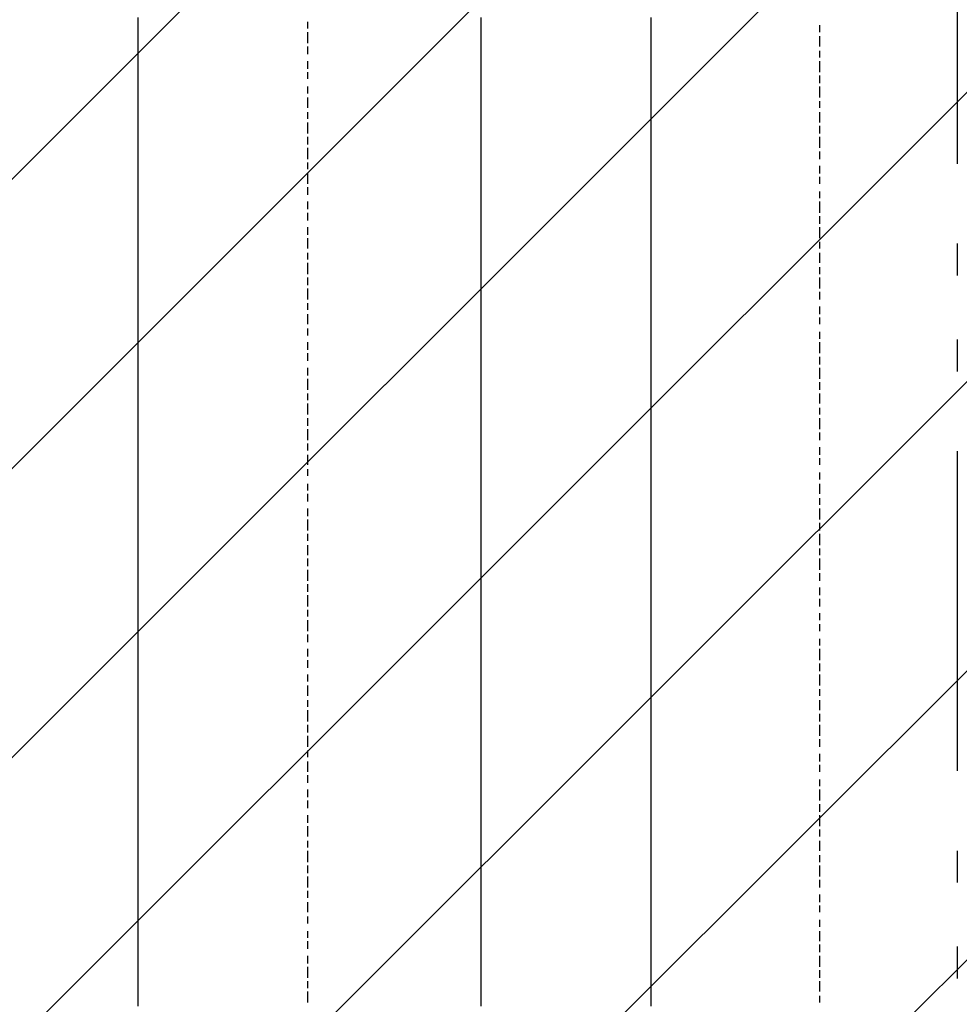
# Model space of a CAD drawing. Extents: x 997 to 109698, y 921 to 94021.
# Tile 369 of 656: x 9697 to 10800, y 54447 to 55602. Entities that reach past the tile are written whole.
import ezdxf

# ---------------------------------------------------------------- set-up
doc = ezdxf.new("R2010")
doc.units = 0
doc.header["$MEASUREMENT"] = 0
for name, color, linetype in [('12', 7, 'CONTINUOUS'), ('28', 7, 'CONTINUOUS'), ('40', 7, 'CONTINUOUS')]:
    doc.layers.add(name, color=color, linetype=linetype)

msp = doc.modelspace()

# ---------------------------------------------------------------- linework, layer by layer
at = {"layer": '12', "color": 5}
for p, q in [((9836.630503, 55595.563401), (9836.630503, 55604.563401)), ((10238.630503, 55595.563401), (10238.630503, 55604.563401)), ((10437.630503, 55604.563401), (10437.630503, 55595.563401)), ((9836.630503, 55587.563401), (9836.630503, 55595.563401)), ((10238.630503, 55582.563401), (10238.630503, 55595.563401)), ((10437.630503, 55595.563401), (10437.630503, 55582.563401)), ((9836.630503, 55574.563401), (9836.630503, 55587.563401)), ((10238.630503, 55574.563401), (10238.630503, 55582.563401)), ((10437.630503, 55582.563401), (10437.630503, 55574.563401)), ((9836.630503, 55565.563401), (9836.630503, 55574.563401)), ((10238.630503, 55565.563401), (10238.630503, 55574.563401)), ((10437.630503, 55574.563401), (10437.630503, 55565.563401)), ((9836.630503, 55553.563401), (9836.630503, 55565.563401)), ((10238.630503, 55553.563401), (10238.630503, 55565.563401)), ((10437.630503, 55565.563401), (10437.630503, 55553.563401)), ((9836.630503, 55544.563401), (9836.630503, 55553.563401)), ((10238.630503, 55544.563401), (10238.630503, 55553.563401)), ((10437.630503, 55553.563401), (10437.630503, 55544.563401)), ((9836.630503, 55536.563401), (9836.630503, 55544.563401)), ((9836.630503, 55523.563401), (9836.630503, 55536.563401)), ((10238.630503, 55536.563401), (10238.630503, 55544.563401)), ((10238.630503, 55523.563401), (10238.630503, 55536.563401)), ((10437.630503, 55544.563401), (10437.630503, 55536.563401)), ((10437.630503, 55536.563401), (10437.630503, 55523.563401)), ((9836.630503, 55515.563401), (9836.630503, 55523.563401)), ((10238.630503, 55515.563401), (10238.630503, 55523.563401)), ((10437.630503, 55523.563401), (10437.630503, 55515.563401)), ((9836.630503, 55506.563401), (9836.630503, 55515.563401)), ((10238.630503, 55506.563401), (10238.630503, 55515.563401)), ((10437.630503, 55515.563401), (10437.630503, 55506.563401)), ((9836.630503, 55493.563401), (9836.630503, 55506.563401)), ((10238.630503, 55493.563401), (10238.630503, 55506.563401)), ((10437.630503, 55506.563401), (10437.630503, 55493.563401)), ((9836.630503, 55485.563401), (9836.630503, 55493.563401)), ((10238.630503, 55485.563401), (10238.630503, 55493.563401)), ((10437.630503, 55493.563401), (10437.630503, 55485.563401)), ((9836.630503, 55477.563401), (9836.630503, 55485.563401)), ((9836.630503, 55464.563401), (9836.630503, 55477.563401)), ((10238.630503, 55472.563401), (10238.630503, 55485.563401)), ((10437.630503, 55485.563401), (10437.630503, 55472.563401)), ((9836.630503, 55455.563401), (9836.630503, 55464.563401)), ((10238.630503, 55464.563401), (10238.630503, 55472.563401)), ((10238.630503, 55455.563401), (10238.630503, 55464.563401)), ((10437.630503, 55472.563401), (10437.630503, 55464.563401)), ((10437.630503, 55464.563401), (10437.630503, 55455.563401)), ((9836.630503, 55443.563401), (9836.630503, 55455.563401)), ((10238.630503, 55443.563401), (10238.630503, 55455.563401)), ((10437.630503, 55455.563401), (10437.630503, 55443.563401)), ((9836.630503, 55434.563401), (9836.630503, 55443.563401)), ((10238.630503, 55434.563401), (10238.630503, 55443.563401)), ((10437.630503, 55443.563401), (10437.630503, 55434.563401)), ((9836.630503, 55426.563401), (9836.630503, 55434.563401)), ((10238.630503, 55426.563401), (10238.630503, 55434.563401)), ((10437.630503, 55434.563401), (10437.630503, 55426.563401)), ((9836.630503, 55413.563401), (9836.630503, 55426.563401)), ((10238.630503, 55413.563401), (10238.630503, 55426.563401)), ((10437.630503, 55426.563401), (10437.630503, 55413.563401)), ((9836.630503, 55405.563401), (9836.630503, 55413.563401)), ((10238.630503, 55405.563401), (10238.630503, 55413.563401)), ((10437.630503, 55413.563401), (10437.630503, 55405.563401)), ((9836.630503, 55396.563401), (9836.630503, 55405.563401)), ((9836.630503, 55383.563401), (9836.630503, 55396.563401)), ((10238.630503, 55396.563401), (10238.630503, 55405.563401)), ((10238.630503, 55383.563401), (10238.630503, 55396.563401)), ((10437.630503, 55405.563401), (10437.630503, 55396.563401)), ((10437.630503, 55396.563401), (10437.630503, 55383.563401)), ((9836.630503, 55375.563401), (9836.630503, 55383.563401)), ((10238.630503, 55375.563401), (10238.630503, 55383.563401)), ((10437.630503, 55383.563401), (10437.630503, 55375.563401)), ((9836.630503, 55366.563401), (9836.630503, 55375.563401)), ((10238.630503, 55366.563401), (10238.630503, 55375.563401)), ((10437.630503, 55375.563401), (10437.630503, 55362.563401)), ((9836.630503, 55354.563401), (9836.630503, 55366.563401)), ((10238.630503, 55354.563401), (10238.630503, 55366.563401)), ((10437.630503, 55362.563401), (10437.630503, 55354.563401)), ((9836.630503, 55345.563401), (9836.630503, 55354.563401)), ((10238.630503, 55345.563401), (10238.630503, 55354.563401)), ((10437.630503, 55354.563401), (10437.630503, 55345.563401)), ((9836.630503, 55333.563401), (9836.630503, 55345.563401)), ((10238.630503, 55333.563401), (10238.630503, 55345.563401)), ((10437.630503, 55345.563401), (10437.630503, 55333.563401)), ((9836.630503, 55324.563401), (9836.630503, 55333.563401)), ((10238.630503, 55324.563401), (10238.630503, 55333.563401)), ((10437.630503, 55333.563401), (10437.630503, 55324.563401)), ((9836.630503, 55316.563401), (9836.630503, 55324.563401)), ((9836.630503, 55303.563401), (9836.630503, 55316.563401)), ((10238.630503, 55316.563401), (10238.630503, 55324.563401)), ((10238.630503, 55303.563401), (10238.630503, 55316.563401)), ((10437.630503, 55324.563401), (10437.630503, 55316.563401)), ((10437.630503, 55316.563401), (10437.630503, 55303.563401)), ((9836.630503, 55295.563401), (9836.630503, 55303.563401)), ((10238.630503, 55295.563401), (10238.630503, 55303.563401)), ((10437.630503, 55303.563401), (10437.630503, 55295.563401)), ((9836.630503, 55286.563401), (9836.630503, 55295.563401)), ((10238.630503, 55286.563401), (10238.630503, 55295.563401)), ((10437.630503, 55295.563401), (10437.630503, 55286.563401)), ((9836.630503, 55273.563401), (9836.630503, 55286.563401)), ((10238.630503, 55273.563401), (10238.630503, 55286.563401)), ((10437.630503, 55286.563401), (10437.630503, 55273.563401)), ((9836.630503, 55265.563401), (9836.630503, 55273.563401)), ((10238.630503, 55265.563401), (10238.630503, 55273.563401)), ((10437.630503, 55273.563401), (10437.630503, 55265.563401)), ((9836.630503, 55256.563401), (9836.630503, 55265.563401)), ((9836.630503, 55244.563401), (9836.630503, 55256.563401)), ((10238.630503, 55256.563401), (10238.630503, 55265.563401)), ((10238.630503, 55244.563401), (10238.630503, 55256.563401)), ((10437.630503, 55265.563401), (10437.630503, 55256.563401)), ((10437.630503, 55256.563401), (10437.630503, 55244.563401)), ((9836.630503, 55235.563401), (9836.630503, 55244.563401)), ((10238.630503, 55235.563401), (10238.630503, 55244.563401)), ((10437.630503, 55244.563401), (10437.630503, 55235.563401)), ((9836.630503, 55223.563401), (9836.630503, 55235.563401)), ((10238.630503, 55223.563401), (10238.630503, 55235.563401)), ((10437.630503, 55235.563401), (10437.630503, 55223.563401)), ((9836.630503, 55214.563401), (9836.630503, 55223.563401)), ((10238.630503, 55214.563401), (10238.630503, 55223.563401)), ((10437.630503, 55223.563401), (10437.630503, 55214.563401)), ((9836.630503, 55206.563401), (9836.630503, 55214.563401)), ((10238.630503, 55206.563401), (10238.630503, 55214.563401)), ((10437.630503, 55214.563401), (10437.630503, 55206.563401)), ((9836.630503, 55193.563401), (9836.630503, 55206.563401)), ((10238.630503, 55193.563401), (10238.630503, 55206.563401)), ((10437.630503, 55206.563401), (10437.630503, 55193.563401)), ((9836.630503, 55184.563401), (9836.630503, 55193.563401)), ((10238.630503, 55184.563401), (10238.630503, 55193.563401)), ((10437.630503, 55193.563401), (10437.630503, 55184.563401)), ((9836.630503, 55176.563401), (9836.630503, 55184.563401)), ((9836.630503, 55163.563401), (9836.630503, 55176.563401)), ((10238.630503, 55176.563401), (10238.630503, 55184.563401)), ((10238.630503, 55163.563401), (10238.630503, 55176.563401)), ((10437.630503, 55184.563401), (10437.630503, 55176.563401)), ((10437.630503, 55176.563401), (10437.630503, 55163.563401)), ((9836.630503, 55155.563401), (9836.630503, 55163.563401)), ((9836.630503, 55146.563401), (9836.630503, 55155.563401)), ((10238.630503, 55155.563401), (10238.630503, 55163.563401)), ((10238.630503, 55146.563401), (10238.630503, 55155.563401)), ((10437.630503, 55163.563401), (10437.630503, 55155.563401)), ((10437.630503, 55155.563401), (10437.630503, 55146.563401)), ((9836.630503, 55134.563401), (9836.630503, 55146.563401)), ((10238.630503, 55134.563401), (10238.630503, 55146.563401)), ((10437.630503, 55146.563401), (10437.630503, 55134.563401)), ((9836.630503, 55125.563401), (9836.630503, 55134.563401)), ((10238.630503, 55125.563401), (10238.630503, 55134.563401)), ((10437.630503, 55134.563401), (10437.630503, 55125.563401)), ((9836.630503, 55117.563401), (9836.630503, 55125.563401)), ((9836.630503, 55104.563401), (9836.630503, 55117.563401)), ((10238.630503, 55112.563401), (10238.630503, 55125.563401)), ((10437.630503, 55125.563401), (10437.630503, 55112.563401)), ((10238.630503, 55104.563401), (10238.630503, 55112.563401)), ((10437.630503, 55112.563401), (10437.630503, 55104.563401)), ((9836.630503, 55096.563401), (9836.630503, 55104.563401)), ((9836.630503, 55083.563401), (9836.630503, 55096.563401)), ((10238.630503, 55096.563401), (10238.630503, 55104.563401)), ((10238.630503, 55083.563401), (10238.630503, 55096.563401)), ((10437.630503, 55104.563401), (10437.630503, 55096.563401)), ((10437.630503, 55096.563401), (10437.630503, 55083.563401)), ((9836.630503, 55074.563401), (9836.630503, 55083.563401)), ((10238.630503, 55074.563401), (10238.630503, 55083.563401)), ((10437.630503, 55083.563401), (10437.630503, 55074.563401)), ((9836.630503, 55066.563401), (9836.630503, 55074.563401)), ((10238.630503, 55066.563401), (10238.630503, 55074.563401)), ((10437.630503, 55074.563401), (10437.630503, 55066.563401)), ((9836.630503, 55053.563401), (9836.630503, 55066.563401)), ((10238.630503, 55053.563401), (10238.630503, 55066.563401)), ((10437.630503, 55066.563401), (10437.630503, 55053.563401)), ((9836.630503, 55045.563401), (9836.630503, 55053.563401)), ((10238.630503, 55045.563401), (10238.630503, 55053.563401)), ((10437.630503, 55053.563401), (10437.630503, 55045.563401)), ((9836.630503, 55036.563401), (9836.630503, 55045.563401)), ((9836.630503, 55024.563401), (9836.630503, 55036.563401)), ((10238.630503, 55036.563401), (10238.630503, 55045.563401)), ((10238.630503, 55024.563401), (10238.630503, 55036.563401)), ((10437.630503, 55045.563401), (10437.630503, 55036.563401)), ((10437.630503, 55036.563401), (10437.630503, 55024.563401)), ((9836.630503, 55015.563401), (9836.630503, 55024.563401)), ((9836.630503, 55007.563401), (9836.630503, 55015.563401)), ((10238.630503, 55015.563401), (10238.630503, 55024.563401)), ((10238.630503, 55002.563401), (10238.630503, 55015.563401)), ((10437.630503, 55024.563401), (10437.630503, 55015.563401)), ((10437.630503, 55015.563401), (10437.630503, 55002.563401)), ((9836.630503, 54994.563401), (9836.630503, 55007.563401)), ((10238.630503, 54994.563401), (10238.630503, 55002.563401)), ((10437.630503, 55002.563401), (10437.630503, 54994.563401)), ((9836.630503, 54985.563401), (9836.630503, 54994.563401)), ((10238.630503, 54985.563401), (10238.630503, 54994.563401)), ((10437.630503, 54994.563401), (10437.630503, 54985.563401)), ((9836.630503, 54973.563401), (9836.630503, 54985.563401)), ((10238.630503, 54973.563401), (10238.630503, 54985.563401)), ((10437.630503, 54985.563401), (10437.630503, 54973.563401)), ((9836.630503, 54964.563401), (9836.630503, 54973.563401)), ((10238.630503, 54964.563401), (10238.630503, 54973.563401)), ((10437.630503, 54973.563401), (10437.630503, 54964.563401)), ((9836.630503, 54956.563401), (9836.630503, 54964.563401)), ((9836.630503, 54943.563401), (9836.630503, 54956.563401)), ((10238.630503, 54956.563401), (10238.630503, 54964.563401)), ((10238.630503, 54943.563401), (10238.630503, 54956.563401)), ((10437.630503, 54964.563401), (10437.630503, 54956.563401)), ((10437.630503, 54956.563401), (10437.630503, 54943.563401)), ((9836.630503, 54935.563401), (9836.630503, 54943.563401)), ((9836.630503, 54926.563401), (9836.630503, 54935.563401)), ((10238.630503, 54935.563401), (10238.630503, 54943.563401)), ((10238.630503, 54926.563401), (10238.630503, 54935.563401)), ((10437.630503, 54943.563401), (10437.630503, 54935.563401)), ((10437.630503, 54935.563401), (10437.630503, 54926.563401)), ((9836.630503, 54913.563401), (9836.630503, 54926.563401)), ((10238.630503, 54913.563401), (10238.630503, 54926.563401)), ((10437.630503, 54926.563401), (10437.630503, 54913.563401)), ((9836.630503, 54905.563401), (9836.630503, 54913.563401)), ((10238.630503, 54905.563401), (10238.630503, 54913.563401)), ((10437.630503, 54913.563401), (10437.630503, 54905.563401)), ((9836.630503, 54897.563401), (9836.630503, 54905.563401)), ((10238.630503, 54892.563401), (10238.630503, 54905.563401)), ((10437.630503, 54905.563401), (10437.630503, 54892.563401)), ((9836.630503, 54884.563401), (9836.630503, 54897.563401)), ((10238.630503, 54884.563401), (10238.630503, 54892.563401)), ((10437.630503, 54892.563401), (10437.630503, 54884.563401)), ((9836.630503, 54875.563401), (9836.630503, 54884.563401)), ((9836.630503, 54863.563401), (9836.630503, 54875.563401)), ((10238.630503, 54875.563401), (10238.630503, 54884.563401)), ((10238.630503, 54863.563401), (10238.630503, 54875.563401)), ((10437.630503, 54884.563401), (10437.630503, 54875.563401)), ((10437.630503, 54875.563401), (10437.630503, 54863.563401)), ((9836.630503, 54854.563401), (9836.630503, 54863.563401)), ((10238.630503, 54854.563401), (10238.630503, 54863.563401)), ((10437.630503, 54863.563401), (10437.630503, 54854.563401)), ((9836.630503, 54846.563401), (9836.630503, 54854.563401)), ((10238.630503, 54846.563401), (10238.630503, 54854.563401)), ((10437.630503, 54854.563401), (10437.630503, 54846.563401)), ((9836.630503, 54833.563401), (9836.630503, 54846.563401)), ((10238.630503, 54833.563401), (10238.630503, 54846.563401)), ((10437.630503, 54846.563401), (10437.630503, 54833.563401)), ((9836.630503, 54825.563401), (9836.630503, 54833.563401)), ((10238.630503, 54825.563401), (10238.630503, 54833.563401)), ((10437.630503, 54833.563401), (10437.630503, 54825.563401)), ((9836.630503, 54816.563401), (9836.630503, 54825.563401)), ((10238.630503, 54816.563401), (10238.630503, 54825.563401)), ((10437.630503, 54825.563401), (10437.630503, 54816.563401)), ((9836.630503, 54803.563401), (9836.630503, 54816.563401)), ((10238.630503, 54803.563401), (10238.630503, 54816.563401)), ((10437.630503, 54816.563401), (10437.630503, 54803.563401)), ((9836.630503, 54795.563401), (9836.630503, 54803.563401)), ((9836.630503, 54787.563401), (9836.630503, 54795.563401)), ((10238.630503, 54795.563401), (10238.630503, 54803.563401)), ((10238.630503, 54787.563401), (10238.630503, 54795.563401)), ((10437.630503, 54803.563401), (10437.630503, 54795.563401)), ((10437.630503, 54795.563401), (10437.630503, 54782.563401)), ((9836.630503, 54774.563401), (9836.630503, 54787.563401)), ((10238.630503, 54774.563401), (10238.630503, 54787.563401)), ((10437.630503, 54782.563401), (10437.630503, 54774.563401)), ((9836.630503, 54765.563401), (9836.630503, 54774.563401)), ((10238.630503, 54765.563401), (10238.630503, 54774.563401)), ((10437.630503, 54774.563401), (10437.630503, 54765.563401)), ((9836.630503, 54753.563401), (9836.630503, 54765.563401)), ((10238.630503, 54753.563401), (10238.630503, 54765.563401)), ((10437.630503, 54765.563401), (10437.630503, 54753.563401)), ((9836.630503, 54744.563401), (9836.630503, 54753.563401)), ((10238.630503, 54744.563401), (10238.630503, 54753.563401)), ((10437.630503, 54753.563401), (10437.630503, 54744.563401)), ((9836.630503, 54736.563401), (9836.630503, 54744.563401)), ((9836.630503, 54723.563401), (9836.630503, 54736.563401)), ((10238.630503, 54736.563401), (10238.630503, 54744.563401)), ((10238.630503, 54723.563401), (10238.630503, 54736.563401)), ((10437.630503, 54744.563401), (10437.630503, 54736.563401)), ((10437.630503, 54736.563401), (10437.630503, 54723.563401)), ((9836.630503, 54715.563401), (9836.630503, 54723.563401)), ((9836.630503, 54706.563401), (9836.630503, 54715.563401)), ((10238.630503, 54715.563401), (10238.630503, 54723.563401)), ((10238.630503, 54706.563401), (10238.630503, 54715.563401)), ((10437.630503, 54723.563401), (10437.630503, 54715.563401)), ((10437.630503, 54715.563401), (10437.630503, 54706.563401)), ((9836.630503, 54693.563401), (9836.630503, 54706.563401)), ((10238.630503, 54693.563401), (10238.630503, 54706.563401)), ((10437.630503, 54706.563401), (10437.630503, 54693.563401)), ((9836.630503, 54685.563401), (9836.630503, 54693.563401)), ((10238.630503, 54685.563401), (10238.630503, 54693.563401)), ((10437.630503, 54693.563401), (10437.630503, 54685.563401)), ((9836.630503, 54676.563401), (9836.630503, 54685.563401)), ((10238.630503, 54676.563401), (10238.630503, 54685.563401)), ((10437.630503, 54685.563401), (10437.630503, 54676.563401)), ((9836.630503, 54664.563401), (9836.630503, 54676.563401)), ((10238.630503, 54664.563401), (10238.630503, 54676.563401)), ((10437.630503, 54676.563401), (10437.630503, 54664.563401)), ((9836.630503, 54655.563401), (9836.630503, 54664.563401)), ((9836.630503, 54643.563401), (9836.630503, 54655.563401)), ((10238.630503, 54655.563401), (10238.630503, 54664.563401)), ((10238.630503, 54643.563401), (10238.630503, 54655.563401)), ((10437.630503, 54664.563401), (10437.630503, 54655.563401)), ((10437.630503, 54655.563401), (10437.630503, 54643.563401)), ((9836.630503, 54634.563401), (9836.630503, 54643.563401)), ((9836.630503, 54626.563401), (9836.630503, 54634.563401)), ((10238.630503, 54634.563401), (10238.630503, 54643.563401)), ((10238.630503, 54626.563401), (10238.630503, 54634.563401)), ((10437.630503, 54643.563401), (10437.630503, 54634.563401)), ((10437.630503, 54634.563401), (10437.630503, 54626.563401)), ((9836.630503, 54613.563401), (9836.630503, 54626.563401)), ((10238.630503, 54613.563401), (10238.630503, 54626.563401)), ((10437.630503, 54626.563401), (10437.630503, 54613.563401)), ((9836.630503, 54604.563401), (9836.630503, 54613.563401)), ((10238.630503, 54604.563401), (10238.630503, 54613.563401)), ((10437.630503, 54613.563401), (10437.630503, 54604.563401)), ((9836.630503, 54596.563401), (9836.630503, 54604.563401)), ((10238.630503, 54596.563401), (10238.630503, 54604.563401)), ((10437.630503, 54604.563401), (10437.630503, 54596.563401)), ((9836.630503, 54583.563401), (9836.630503, 54596.563401)), ((10238.630503, 54583.563401), (10238.630503, 54596.563401)), ((10437.630503, 54596.563401), (10437.630503, 54583.563401)), ((9836.630503, 54575.563401), (9836.630503, 54583.563401)), ((9836.630503, 54566.563401), (9836.630503, 54575.563401)), ((10238.630503, 54575.563401), (10238.630503, 54583.563401)), ((10238.630503, 54566.563401), (10238.630503, 54575.563401)), ((10437.630503, 54583.563401), (10437.630503, 54575.563401)), ((10437.630503, 54575.563401), (10437.630503, 54566.563401)), ((9836.630503, 54554.563401), (9836.630503, 54566.563401)), ((10238.630503, 54554.563401), (10238.630503, 54566.563401)), ((10437.630503, 54566.563401), (10437.630503, 54554.563401)), ((9836.630503, 54545.563401), (9836.630503, 54554.563401)), ((10238.630503, 54545.563401), (10238.630503, 54554.563401)), ((10437.630503, 54554.563401), (10437.630503, 54545.563401)), ((9836.630503, 54537.563401), (9836.630503, 54545.563401)), ((10238.630503, 54532.563401), (10238.630503, 54545.563401)), ((10437.630503, 54545.563401), (10437.630503, 54532.563401)), ((9836.630503, 54524.563401), (9836.630503, 54537.563401)), ((10238.630503, 54524.563401), (10238.630503, 54532.563401)), ((10437.630503, 54532.563401), (10437.630503, 54524.563401)), ((9836.630503, 54516.563401), (9836.630503, 54524.563401)), ((9836.630503, 54503.563401), (9836.630503, 54516.563401)), ((10238.630503, 54516.563401), (10238.630503, 54524.563401)), ((10238.630503, 54503.563401), (10238.630503, 54516.563401)), ((10437.630503, 54524.563401), (10437.630503, 54516.563401)), ((10437.630503, 54516.563401), (10437.630503, 54503.563401)), ((9836.630503, 54494.563401), (9836.630503, 54503.563401)), ((9836.630503, 54486.563401), (9836.630503, 54494.563401)), ((10238.630503, 54494.563401), (10238.630503, 54503.563401)), ((10238.630503, 54486.563401), (10238.630503, 54494.563401)), ((10437.630503, 54503.563401), (10437.630503, 54494.563401)), ((10437.630503, 54494.563401), (10437.630503, 54486.563401)), ((9836.630503, 54473.563401), (9836.630503, 54486.563401)), ((10238.630503, 54473.563401), (10238.630503, 54486.563401)), ((10437.630503, 54486.563401), (10437.630503, 54473.563401)), ((9836.630503, 54465.563401), (9836.630503, 54473.563401)), ((10238.630503, 54465.563401), (10238.630503, 54473.563401)), ((10437.630503, 54473.563401), (10437.630503, 54465.563401)), ((9836.630503, 54456.563401), (9836.630503, 54465.563401)), ((10238.630503, 54456.563401), (10238.630503, 54465.563401)), ((10437.630503, 54465.563401), (10437.630503, 54456.563401)), ((9836.630503, 54444.563401), (9836.630503, 54456.563401)), ((10238.630503, 54444.563401), (10238.630503, 54456.563401)), ((10437.630503, 54456.563401), (10437.630503, 54444.563401))]:
    msp.add_line(p, q, dxfattribs=at)
at = {"layer": '12', "color": 1}
for p, q in [((10035.630503, 55591.563401), (10035.630503, 55599.563401)), ((10635.630503, 55595.563401), (10635.630503, 55587.563401)), ((10035.630503, 55574.563401), (10035.630503, 55587.563401)), ((10635.630503, 55582.563401), (10635.630503, 55570.563401)), ((10035.630503, 55561.563401), (10035.630503, 55570.563401)), ((10635.630503, 55565.563401), (10635.630503, 55557.563401)), ((10035.630503, 55544.563401), (10035.630503, 55553.563401)), ((10635.630503, 55553.563401), (10635.630503, 55540.563401)), ((10035.630503, 55532.563401), (10035.630503, 55540.563401)), ((10635.630503, 55536.563401), (10635.630503, 55527.563401)), ((10035.630503, 55515.563401), (10035.630503, 55523.563401)), ((10635.630503, 55523.563401), (10635.630503, 55510.563401)), ((10035.630503, 55498.563401), (10035.630503, 55510.563401)), ((10635.630503, 55506.563401), (10635.630503, 55498.563401)), ((10035.630503, 55485.563401), (10035.630503, 55493.563401)), ((10635.630503, 55493.563401), (10635.630503, 55481.563401)), ((10035.630503, 55468.563401), (10035.630503, 55481.563401)), ((10635.630503, 55477.563401), (10635.630503, 55468.563401)), ((10035.630503, 55455.563401), (10035.630503, 55464.563401)), ((10635.630503, 55464.563401), (10635.630503, 55451.563401)), ((10035.630503, 55438.563401), (10035.630503, 55451.563401)), ((10635.630503, 55447.563401), (10635.630503, 55438.563401)), ((10035.630503, 55426.563401), (10035.630503, 55434.563401)), ((10635.630503, 55430.563401), (10635.630503, 55421.563401)), ((10035.630503, 55409.563401), (10035.630503, 55421.563401)), ((10635.630503, 55417.563401), (10635.630503, 55409.563401)), ((10035.630503, 55396.563401), (10035.630503, 55405.563401)), ((10635.630503, 55400.563401), (10635.630503, 55392.563401)), ((10035.630503, 55379.563401), (10035.630503, 55388.563401)), ((10635.630503, 55388.563401), (10635.630503, 55375.563401)), ((10035.630503, 55366.563401), (10035.630503, 55375.563401)), ((10635.630503, 55371.563401), (10635.630503, 55362.563401)), ((10035.630503, 55349.563401), (10035.630503, 55358.563401)), ((10635.630503, 55358.563401), (10635.630503, 55345.563401)), ((10035.630503, 55333.563401), (10035.630503, 55345.563401)), ((10635.630503, 55341.563401), (10635.630503, 55333.563401)), ((10035.630503, 55320.563401), (10035.630503, 55328.563401)), ((10635.630503, 55328.563401), (10635.630503, 55316.563401)), ((10035.630503, 55303.563401), (10035.630503, 55316.563401)), ((10635.630503, 55311.563401), (10635.630503, 55303.563401)), ((10035.630503, 55290.563401), (10035.630503, 55299.563401)), ((10635.630503, 55299.563401), (10635.630503, 55286.563401)), ((10035.630503, 55273.563401), (10035.630503, 55286.563401)), ((10635.630503, 55282.563401), (10635.630503, 55273.563401)), ((10035.630503, 55261.563401), (10035.630503, 55269.563401)), ((10035.630503, 55244.563401), (10035.630503, 55256.563401)), ((10635.630503, 55265.563401), (10635.630503, 55256.563401)), ((10635.630503, 55252.563401), (10635.630503, 55244.563401)), ((10035.630503, 55231.563401), (10035.630503, 55239.563401)), ((10635.630503, 55235.563401), (10635.630503, 55227.563401)), ((10035.630503, 55214.563401), (10035.630503, 55223.563401)), ((10635.630503, 55223.563401), (10635.630503, 55210.563401)), ((10035.630503, 55201.563401), (10035.630503, 55210.563401)), ((10635.630503, 55206.563401), (10635.630503, 55197.563401)), ((10035.630503, 55184.563401), (10035.630503, 55193.563401)), ((10635.630503, 55193.563401), (10635.630503, 55180.563401)), ((10035.630503, 55167.563401), (10035.630503, 55180.563401)), ((10635.630503, 55176.563401), (10635.630503, 55167.563401)), ((10035.630503, 55155.563401), (10035.630503, 55163.563401)), ((10635.630503, 55163.563401), (10635.630503, 55151.563401)), ((10035.630503, 55138.563401), (10035.630503, 55151.563401)), ((10635.630503, 55146.563401), (10635.630503, 55138.563401)), ((10035.630503, 55125.563401), (10035.630503, 55134.563401)), ((10635.630503, 55134.563401), (10635.630503, 55121.563401)), ((10035.630503, 55108.563401), (10035.630503, 55121.563401)), ((10635.630503, 55117.563401), (10635.630503, 55108.563401)), ((10035.630503, 55096.563401), (10035.630503, 55104.563401)), ((10635.630503, 55100.563401), (10635.630503, 55091.563401)), ((10035.630503, 55079.563401), (10035.630503, 55091.563401)), ((10635.630503, 55087.563401), (10635.630503, 55079.563401)), ((10035.630503, 55066.563401), (10035.630503, 55074.563401)), ((10635.630503, 55070.563401), (10635.630503, 55062.563401)), ((10035.630503, 55049.563401), (10035.630503, 55057.563401)), ((10635.630503, 55057.563401), (10635.630503, 55045.563401)), ((10035.630503, 55036.563401), (10035.630503, 55045.563401)), ((10635.630503, 55040.563401), (10635.630503, 55032.563401)), ((10035.630503, 55019.563401), (10035.630503, 55028.563401)), ((10635.630503, 55028.563401), (10635.630503, 55015.563401)), ((10035.630503, 55002.563401), (10035.630503, 55015.563401)), ((10635.630503, 55011.563401), (10635.630503, 55002.563401)), ((10035.630503, 54990.563401), (10035.630503, 54998.563401)), ((10635.630503, 54998.563401), (10635.630503, 54985.563401)), ((10035.630503, 54973.563401), (10035.630503, 54985.563401)), ((10635.630503, 54981.563401), (10635.630503, 54973.563401)), ((10035.630503, 54960.563401), (10035.630503, 54969.563401)), ((10635.630503, 54969.563401), (10635.630503, 54956.563401)), ((10035.630503, 54943.563401), (10035.630503, 54956.563401)), ((10635.630503, 54952.563401), (10635.630503, 54943.563401)), ((10035.630503, 54930.563401), (10035.630503, 54939.563401)), ((10635.630503, 54935.563401), (10635.630503, 54926.563401)), ((10035.630503, 54913.563401), (10035.630503, 54926.563401)), ((10635.630503, 54922.563401), (10635.630503, 54913.563401)), ((10035.630503, 54901.563401), (10035.630503, 54909.563401)), ((10635.630503, 54905.563401), (10635.630503, 54897.563401)), ((10035.630503, 54884.563401), (10035.630503, 54897.563401)), ((10635.630503, 54892.563401), (10635.630503, 54884.563401)), ((10035.630503, 54871.563401), (10035.630503, 54880.563401)), ((10635.630503, 54875.563401), (10635.630503, 54867.563401)), ((10035.630503, 54854.563401), (10035.630503, 54863.563401)), ((10635.630503, 54863.563401), (10635.630503, 54850.563401)), ((10035.630503, 54841.563401), (10035.630503, 54850.563401)), ((10635.630503, 54846.563401), (10635.630503, 54837.563401)), ((10035.630503, 54825.563401), (10035.630503, 54833.563401)), ((10635.630503, 54833.563401), (10635.630503, 54820.563401)), ((10035.630503, 54808.563401), (10035.630503, 54820.563401)), ((10635.630503, 54816.563401), (10635.630503, 54808.563401)), ((10035.630503, 54795.563401), (10035.630503, 54803.563401)), ((10635.630503, 54803.563401), (10635.630503, 54791.563401)), ((10035.630503, 54778.563401), (10035.630503, 54791.563401)), ((10635.630503, 54787.563401), (10635.630503, 54778.563401)), ((10035.630503, 54765.563401), (10035.630503, 54774.563401)), ((10635.630503, 54774.563401), (10635.630503, 54761.563401)), ((10035.630503, 54748.563401), (10035.630503, 54761.563401)), ((10635.630503, 54757.563401), (10635.630503, 54748.563401)), ((10035.630503, 54736.563401), (10035.630503, 54744.563401)), ((10635.630503, 54740.563401), (10635.630503, 54731.563401)), ((10035.630503, 54719.563401), (10035.630503, 54731.563401)), ((10635.630503, 54727.563401), (10635.630503, 54719.563401)), ((10035.630503, 54706.563401), (10035.630503, 54715.563401)), ((10635.630503, 54710.563401), (10635.630503, 54702.563401)), ((10035.630503, 54689.563401), (10035.630503, 54698.563401)), ((10635.630503, 54698.563401), (10635.630503, 54685.563401)), ((10035.630503, 54676.563401), (10035.630503, 54685.563401)), ((10635.630503, 54681.563401), (10635.630503, 54672.563401)), ((10035.630503, 54659.563401), (10035.630503, 54668.563401)), ((10635.630503, 54668.563401), (10635.630503, 54655.563401)), ((10035.630503, 54643.563401), (10035.630503, 54655.563401)), ((10635.630503, 54651.563401), (10635.630503, 54643.563401)), ((10035.630503, 54630.563401), (10035.630503, 54638.563401)), ((10635.630503, 54638.563401), (10635.630503, 54626.563401)), ((10035.630503, 54613.563401), (10035.630503, 54626.563401)), ((10635.630503, 54621.563401), (10635.630503, 54613.563401)), ((10035.630503, 54600.563401), (10035.630503, 54609.563401)), ((10635.630503, 54609.563401), (10635.630503, 54596.563401)), ((10035.630503, 54583.563401), (10035.630503, 54596.563401)), ((10635.630503, 54592.563401), (10635.630503, 54583.563401)), ((10035.630503, 54571.563401), (10035.630503, 54579.563401)), ((10635.630503, 54575.563401), (10635.630503, 54566.563401)), ((10035.630503, 54554.563401), (10035.630503, 54566.563401)), ((10635.630503, 54562.563401), (10635.630503, 54554.563401)), ((10035.630503, 54541.563401), (10035.630503, 54549.563401)), ((10635.630503, 54545.563401), (10635.630503, 54537.563401)), ((10035.630503, 54524.563401), (10035.630503, 54532.563401)), ((10635.630503, 54532.563401), (10635.630503, 54520.563401)), ((10035.630503, 54511.563401), (10035.630503, 54520.563401)), ((10635.630503, 54516.563401), (10635.630503, 54507.563401)), ((10035.630503, 54494.563401), (10035.630503, 54503.563401)), ((10635.630503, 54503.563401), (10635.630503, 54490.563401)), ((10035.630503, 54477.563401), (10035.630503, 54490.563401)), ((10635.630503, 54486.563401), (10635.630503, 54477.563401)), ((10035.630503, 54465.563401), (10035.630503, 54473.563401)), ((10635.630503, 54473.563401), (10635.630503, 54461.563401)), ((10035.630503, 54448.563401), (10035.630503, 54461.563401)), ((10635.630503, 54456.563401), (10635.630503, 54448.563401))]:
    msp.add_line(p, q, dxfattribs=at)
at = {"layer": '28', "color": 2}
for p, q in [((12959.473764, 58685.955237), (6572.636205, 52299.117678)), ((13298.885019, 58685.955237), (6572.636205, 51959.706423)), ((13638.296274, 58685.955237), (6572.636205, 51620.295168)), ((13977.707529, 58685.955237), (6572.636205, 51280.883913)), ((14317.118784, 58685.955237), (6572.636205, 50941.472658)), ((14656.530039, 58685.955237), (6572.636205, 50602.061403)), ((14995.941294, 58685.955237), (6572.636205, 50262.650148))]:
    msp.add_line(p, q, dxfattribs=at)
at = {"layer": '40', "color": 8, "linetype": 'Continuous'}
for p, q in [((10797.636205, 55433.076102), (10797.636205, 55808.076102)), ((10797.636205, 55301.826102), (10797.636205, 55339.326102)), ((10797.636205, 55189.326102), (10797.636205, 55226.826102)), ((10797.636205, 54720.576102), (10797.636205, 55095.576102)), ((10797.636205, 54589.326102), (10797.636205, 54626.826102)), ((10797.636205, 54476.826102), (10797.636205, 54514.326102))]:
    msp.add_line(p, q, dxfattribs=at)

doc.saveas('drawing.dxf')
